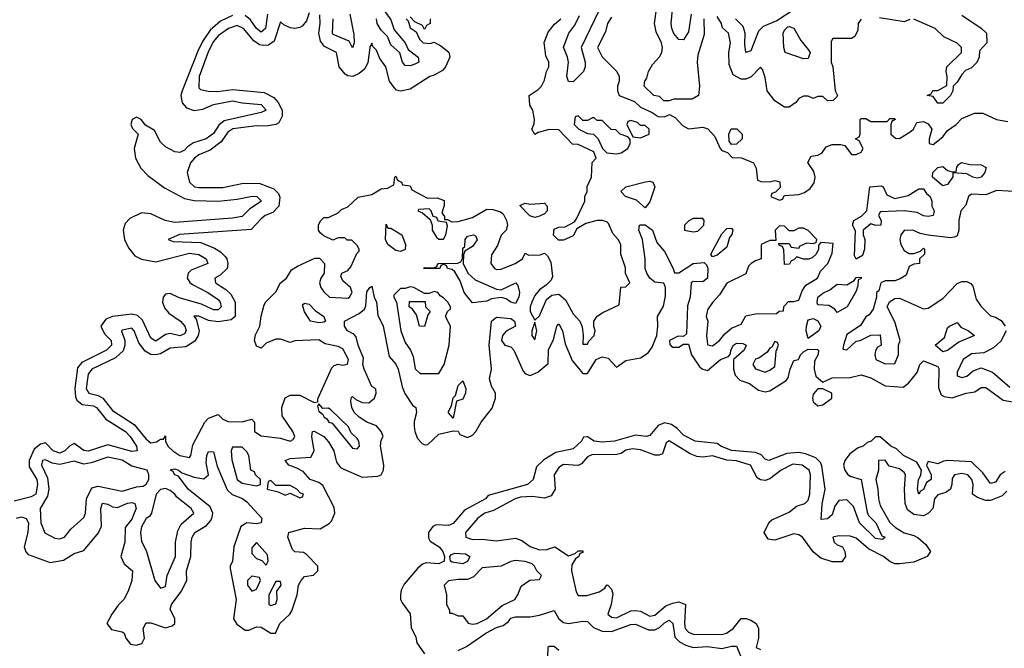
# Model space of a CAD drawing. Header units: inches. Extents: x 2710751 to 2829008, y 857003 to 965602.
# Tile 294 of 320: x 2802943 to 2807047, y 873727 to 876346. Entities that reach past the tile are written whole.
import ezdxf

# ---------------------------------------------------------------- set-up
doc = ezdxf.new("R2010")
doc.units = ezdxf.units.IN
doc.header["$MEASUREMENT"] = 0
doc.layers.add('C8807', color=7, linetype='Continuous')

msp = doc.modelspace()

# ---------------------------------------------------------------- linework, layer by layer
at = {"layer": 'C8807', "color": 2}
for points, elevation in [([(2805741.3, 876370), (2805730, 876295.3), (2805710, 876262), (2805690, 876264), (2805670, 876289.3), (2805660.7, 876310), (2805658.4, 876330), (2805669.7, 876450)], 2), ([(2804150, 876375.3), (2804138, 876342), (2804120.4, 876319.6), (2804110, 876313.6), (2804090, 876309.5), (2804070, 876312.8), (2804044.4, 876324.4), (2804030, 876337.2), (2804002.9, 876257.1), (2803979.3, 876240.7), (2803958.3, 876238.3), (2803942.2, 876242.2), (2803918.9, 876258.9), (2803876.3, 876310), (2803850, 876321.7), (2803813, 876310), (2803770, 876278.9), (2803750, 876255.1), (2803730, 876215.1), (2803690.5, 876110), (2803690, 876062), (2803696, 876056), (2803728.1, 876048.1), (2803767.2, 876047.2), (2803830, 876054.9), (2803962.3, 876042.3), (2804001.7, 876021.7), (2804020.7, 876000.7), (2804036.3, 875970), (2804036.3, 875943.7), (2804023, 875917), (2804010, 875909.2), (2803970, 875902.7), (2803930, 875904.5), (2803831, 875891), (2803810, 875878), (2803782.3, 875837.7), (2803736.7, 875803.3), (2803690, 875783.7), (2803670.8, 875770), (2803654.8, 875750), (2803641, 875710), (2803651.3, 875670), (2803672, 875650), (2803690, 875646.7), (2803790, 875647.2), (2803875.1, 875664.9), (2803944.1, 875664.1), (2804002, 875642), (2804022, 875622), (2804027.1, 875607.1), (2804022.8, 875570), (2803997.5, 875542.5), (2803966, 875530), (2803950, 875517.2), (2803908.1, 875471.9), (2803609, 875451), (2803562, 875430), (2803582.8, 875422.8), (2803697.6, 875417.6), (2803754.6, 875394.6), (2803779.5, 875379.5), (2803799.3, 875359.3), (2803806.8, 875350), (2803810.9, 875330.9), (2803807.3, 875310), (2803778, 875282), (2803756, 875270), (2803758.8, 875250), (2803802.3, 875222.3), (2803822.8, 875202.8), (2803840.7, 875170), (2803840.7, 875110), (2803824.4, 875095.6), (2803770, 875087.3), (2803730, 875092.8), (2803690, 875111.2), (2803668.5, 875111.5), (2803678.5, 875098.5), (2803690.5, 875050), (2803687, 875030), (2803673.5, 875006.5), (2803636, 874984), (2803570, 874978.4), (2803530, 874953.6), (2803510, 874949.4), (2803490, 874951.5), (2803465.3, 874965.3), (2803439.7, 874999.7), (2803419.5, 875050), (2803410, 875060.9), (2803370, 875052.3), (2803366.8, 875050), (2803381.6, 875010), (2803381.6, 874990), (2803373.5, 874966.5), (2803342.8, 874937.2), (2803243.8, 874890), (2803227.8, 874870), (2803219.5, 874810), (2803230.4, 874790.4), (2803270, 874781.1), (2803289.2, 874769.2), (2803330, 874718.4), (2803419.4, 874659.4), (2803470, 874599.1), (2803490, 874584), (2803512.5, 874587.5), (2803530, 874598), (2803542, 874598), (2803550, 874612), (2803551, 874590), (2803560.7, 874570), (2803580.7, 874550), (2803610, 874530.6), (2803650, 874522.8), (2803656, 874530), (2803664.5, 874575.5), (2803714, 874670), (2803730, 874686), (2803770, 874702), (2803790, 874682), (2803811.6, 874671.6), (2803870, 874671), (2803910, 874682), (2803922, 874670), (2803922, 874630), (2803950, 874612), (2804030, 874602.8), (2804070, 874591), (2804083.1, 874596.9), (2804089, 874610), (2804081.2, 874630), (2804036.4, 874696.4), (2804035.3, 874730), (2804049, 874771), (2804070, 874782), (2804110, 874782), (2804170, 874752), (2804186, 874754), (2804186, 874766), (2804244, 874896), (2804254, 874906), (2804268.7, 874911.3), (2804290, 874906.8), (2804308.9, 874911.1), (2804313.6, 874930), (2804290, 874975.1), (2804270, 874985.2), (2804216.5, 874996.5), (2804190, 875012.3), (2804090, 875008.7), (2804070, 875002), (2804030, 875015.3), (2804010, 875015.3), (2803970, 874998), (2803950, 874978), (2803930, 874986), (2803921.2, 875010), (2803926.3, 875033.7), (2803944, 875070), (2803949.1, 875110.9), (2803962, 875158), (2803969, 875171), (2804010, 875212), (2804029.4, 875250.6), (2804055.3, 875270), (2804076.4, 875303.6), (2804100.4, 875319.6), (2804172.7, 875352.7), (2804192.7, 875352.7), (2804214, 875330), (2804212, 875290), (2804198, 875270), (2804192, 875250), (2804198, 875230), (2804210, 875212), (2804234, 875190), (2804310, 875186), (2804318, 875190), (2804328.7, 875210), (2804322, 875230), (2804290, 875258), (2804282, 875278), (2804286, 875290), (2804310, 875302), (2804323.1, 875316.9), (2804348.4, 875371.6), (2804358, 875382), (2804358, 875390), (2804350, 875406), (2804327.3, 875427.3), (2804308.4, 875428.4), (2804298, 875438), (2804270, 875438), (2804248, 875428), (2804210, 875446), (2804196.4, 875456.4), (2804188, 875470), (2804188.9, 875491.1), (2804198, 875510), (2804210, 875522), (2804230, 875522), (2804270, 875542), (2804284.7, 875555.3), (2804310, 875566), (2804353.2, 875606.8), (2804410, 875618), (2804450, 875642), (2804475.3, 875644.7), (2804502, 875658), (2804506, 875690), (2804510, 875694), (2804518, 875678), (2804534, 875670), (2804538, 875658), (2804570, 875654), (2804578, 875638), (2804642.8, 875602.8), (2804683.6, 875603.6), (2804712.7, 875592.7), (2804712.7, 875572.7), (2804702, 875542), (2804714, 875526), (2804714, 875514), (2804726, 875514), (2804743.6, 875503.6), (2804770, 875504.9), (2804830, 875522), (2804890, 875557.3), (2804915.5, 875555.5), (2804946.4, 875546.4), (2804958, 875538), (2804972, 875510), (2804976, 875490), (2804971, 875470), (2804950, 875448), (2804934.4, 875405.6), (2804910, 875366), (2804906.8, 875330), (2804922, 875310), (2804930, 875306), (2804950, 875307.3), (2805008, 875330), (2805038, 875350), (2805050, 875374), (2805065.4, 875365.4), (2805112.7, 875367.3), (2805130, 875374), (2805142.8, 875362.8), (2805156.3, 875336.3), (2805164, 875276), (2805158.5, 875261.5), (2805138.8, 875241.2), (2805110, 875221.2), (2805090, 875197.2), (2805077.3, 875170), (2805070.8, 875150), (2805071, 875130), (2805090, 875094), (2805110, 875112), (2805139.3, 875180.7), (2805160.9, 875199.1), (2805190, 875202.8), (2805218.5, 875178.5), (2805250, 875121), (2805278, 875090), (2805286.8, 875066.8), (2805292, 875030), (2805290, 874994), (2805310, 874994), (2805314, 875006), (2805338, 875030), (2805342, 875050), (2805335.3, 875070), (2805335.3, 875090), (2805349.2, 875110.8), (2805373.2, 875126.8), (2805442, 875158), (2805448.4, 875231.6), (2805470, 875234), (2805486, 875250), (2805468.4, 875288.4), (2805467.3, 875312.7), (2805448, 875370), (2805448, 875410), (2805438, 875430), (2805415.1, 875455.1), (2805397, 875497), (2805390, 875504), (2805370, 875509), (2805350, 875509), (2805302.8, 875497.2), (2805264.7, 875475.3), (2805250, 875446), (2805210, 875428), (2805188.4, 875428.4), (2805168, 875448), (2805170, 875474), (2805190, 875482), (2805216.4, 875483.6), (2805255.3, 875504.7), (2805263.1, 875516.9), (2805298, 875590), (2805298, 875610), (2805308, 875630), (2805308.4, 875651.6), (2805326, 875690), (2805328.4, 875751.6), (2805346, 875770), (2805335.3, 875795.3), (2805270, 875826), (2805247.3, 875827.3), (2805190, 875888), (2805150, 875888.7), (2805103.6, 875876.4), (2805090, 875868), (2805078, 875890), (2805087.3, 875912.7), (2805088, 875930), (2805082, 875970), (2805068.7, 875990), (2805066, 876030), (2805104, 876056), (2805118, 876070), (2805130, 876094), (2805138, 876130), (2805148, 876150), (2805148, 876170), (2805135.3, 876195.3), (2805128.9, 876251.1), (2805145.2, 876294.8), (2805172.1, 876327.9), (2805199, 876350)], 6), ([(2804454.4, 876394.4), (2804490, 876346), (2804504.1, 876304.1), (2804550, 876250.5), (2804561.7, 876221.7), (2804604, 876190), (2804606.8, 876170), (2804590, 876160.7), (2804570, 876154), (2804550, 876156), (2804538, 876170), (2804527.6, 876207.6), (2804490, 876241.2), (2804476.2, 876276.2), (2804450, 876302.7), (2804433.2, 876330), (2804429.5, 876349.5)], 2), ([(2805357, 876383), (2805282.8, 876230), (2805299.5, 876170), (2805300.4, 876150), (2805293, 876130), (2805250, 876087.6), (2805230, 876089.3), (2805223, 876110), (2805229.7, 876170), (2805226.6, 876190), (2805210, 876232), (2805232, 876290), (2805257, 876323), (2805276.6, 876363.4)], 2), ([(2805794.8, 876350), (2805795.3, 876284.7), (2805770, 876198), (2805766, 876170), (2805776, 876070), (2805772, 876030), (2805745.4, 876014.6), (2805670, 876015.3), (2805650, 876008), (2805628, 876008), (2805610, 876026), (2805586, 876030), (2805546, 876070), (2805548, 876090), (2805557.2, 876102.8), (2805564, 876130), (2805580.2, 876159.8), (2805610, 876191.3), (2805619.3, 876210), (2805622.7, 876230), (2805618, 876250), (2805595.9, 876295.9), (2805589, 876330), (2805597.2, 876390)], 6), ([(2806171, 876389), (2806098.5, 876341.5), (2806042.4, 876317.6), (2806022, 876298), (2805990, 876217.2), (2805970, 876209.2), (2805964.9, 876244.9), (2805966.3, 876290), (2805958.6, 876318.6), (2805926, 876350)], 2), ([(2803830, 876363.5), (2803780.2, 876339.8), (2803736.9, 876303.1), (2803705.2, 876254.8), (2803685.5, 876214.5), (2803619.5, 876050), (2803614.6, 876030), (2803619.9, 875999.9), (2803638.6, 875978.6), (2803670, 875968.2), (2803706, 875974), (2803750, 875992.9), (2803830, 876008.5), (2803870, 875999.5), (2803950, 875992.9), (2803970.2, 875969.8), (2803950, 875959.7), (2803794.9, 875925.1), (2803773.4, 875906.6), (2803750, 875872.7), (2803720.5, 875850), (2803667.4, 875832.6), (2803642.8, 875817.2), (2803630, 875803), (2803610, 875793.6), (2803590, 875796.2), (2803550, 875816.2), (2803530, 875836), (2803504.7, 875884.7), (2803467.2, 875907.2), (2803449, 875930), (2803430, 875940.9), (2803411, 875930), (2803406, 875910), (2803413.2, 875893.2), (2803436.3, 875870), (2803420.3, 875810), (2803424.9, 875770), (2803447.8, 875727.8), (2803476.5, 875696.5), (2803546, 875646), (2803630, 875602), (2803670, 875592.9), (2803769.7, 875590.3), (2803850, 875598), (2803911.4, 875611.4), (2803930.7, 875610), (2803950.3, 875590), (2803902.2, 875557.8), (2803870, 875526.3), (2803830, 875519.7), (2803590, 875501.7), (2803549.8, 875509.8), (2803490, 875537.6), (2803450, 875541.3), (2803401.8, 875518.2), (2803382.6, 875497.4), (2803374.3, 875470), (2803379.5, 875430), (2803396.1, 875396.1), (2803423, 875363), (2803450, 875348), (2803510, 875337.6), (2803650, 875373.6), (2803690, 875368.5), (2803720.5, 875350), (2803727.3, 875330), (2803657.2, 875302.8), (2803645.5, 875290), (2803641.6, 875270), (2803651.7, 875251.7), (2803663, 875243), (2803727.7, 875210), (2803770, 875180.4), (2803778.7, 875170), (2803782.4, 875150), (2803770, 875137.6), (2803750, 875137.4), (2803701, 875161), (2803608, 875188), (2803570, 875205.6), (2803550, 875202.7), (2803540.5, 875190), (2803537.6, 875170), (2803546.3, 875146.3), (2803564, 875124), (2803613.7, 875090), (2803631.7, 875070), (2803636.5, 875050), (2803630, 875038), (2803610, 875028.7), (2803570, 875038.7), (2803550, 875034.5), (2803510, 875006.6), (2803490, 875019.5), (2803455, 875095), (2803433.3, 875113.3), (2803410, 875118.9), (2803330, 875109.7), (2803301.3, 875098.7), (2803281.3, 875070), (2803297, 875037), (2803323.7, 875010), (2803324.9, 874990), (2803304.9, 874970), (2803201.8, 874918.2), (2803184, 874896), (2803172.6, 874810), (2803174.9, 874774.9), (2803181.6, 874761.6), (2803203.4, 874743.4), (2803250, 874736.9), (2803263, 874730), (2803302, 874682), (2803383.8, 874630), (2803403.1, 874610), (2803430.3, 874570), (2803432.4, 874550), (2803410, 874546.6), (2803310, 874575.6), (2803228.6, 874548.6), (2803210, 874552), (2803170, 874581.2), (2803150, 874569.5), (2803130.5, 874550), (2803110, 874539.7), (2803082.9, 874550), (2803050, 874582.7), (2803030, 874578), (2803003.4, 874556.6), (2802981.7, 874510), (2802982.8, 874482.8), (2803013.8, 874430), (2803016.5, 874410), (2803010.3, 874370), (2802990, 874358), (2802919.9, 874340.1)], 2), ([(2803975.6, 876370), (2803967.7, 876310), (2803950, 876294.5), (2803930, 876309.7), (2803905.3, 876345.3), (2803883.3, 876363.3)], 2), ([(2804554, 876350), (2804562, 876342), (2804570, 876312), (2804596, 876296), (2804610, 876264.7), (2804624.7, 876250), (2804653.2, 876246.8), (2804670, 876252), (2804698, 876238), (2804730.9, 876210.9), (2804736, 876190), (2804717.3, 876150), (2804704.7, 876135.3), (2804670, 876115.1), (2804652, 876110), (2804570, 876057.2), (2804530, 876049), (2804513.2, 876053.2), (2804503.2, 876063.2), (2804484, 876090), (2804468.7, 876150), (2804444.1, 876184.1), (2804430, 876219), (2804414.5, 876234.5), (2804410, 876248), (2804402.8, 876230), (2804394, 876166), (2804379.9, 876140.1), (2804358.5, 876121.5), (2804330.8, 876109.2), (2804310, 876112.7), (2804299.5, 876119.5), (2804275.1, 876150), (2804262.7, 876210), (2804214, 876234), (2804196.9, 876256.9), (2804189.3, 876290), (2804195.6, 876330), (2804193.4, 876366.6)], 6), ([(2804319.3, 876370), (2804335.6, 876284.4), (2804336.3, 876250), (2804330, 876228.7), (2804316.6, 876256.6), (2804250, 876284.5), (2804246.6, 876290), (2804249.7, 876350)], 2), ([(2804654, 876350), (2804654, 876330), (2804638, 876322), (2804630, 876306), (2804622, 876322), (2804590, 876338), (2804570, 876358)], 6), ([(2805410, 876357), (2805393, 876330), (2805383.9, 876296.1), (2805350.7, 876230), (2805370, 876191), (2805431.3, 876130), (2805442, 876110), (2805442, 876090), (2805434, 876070), (2805434, 876050), (2805442, 876030), (2805505.4, 876005.4), (2805530, 875982), (2805579.6, 875959.6), (2805603.6, 875943.6), (2805630, 875942), (2805651.6, 875951.6), (2805676.9, 875936.9), (2805705.4, 875905.4), (2805730, 875892), (2805790, 875898), (2805811, 875891), (2805839.8, 875859.8), (2805862, 875810), (2805870, 875802), (2805892.7, 875792.7), (2805912.7, 875772.7), (2805951.1, 875771.1), (2806002, 875750), (2806012.7, 875727.3), (2806018, 875678), (2806032.7, 875672.7), (2806070, 875671.3), (2806090, 875676), (2806110.7, 875670.7), (2806112.7, 875647.3), (2806092.7, 875627.3), (2806078, 875622), (2806074, 875610), (2806110, 875594), (2806122, 875598), (2806130, 875614), (2806190, 875618), (2806213.6, 875626.4), (2806237.2, 875642.8), (2806254, 875666), (2806259, 875690), (2806253.2, 875713.2), (2806228.4, 875751.6), (2806242, 875778), (2806270, 875782), (2806286, 875790), (2806304, 875816), (2806330, 875826), (2806366, 875826), (2806382, 875822), (2806410, 875784.7), (2806430, 875784.7), (2806450, 875794), (2806458, 875810), (2806442, 875842), (2806426, 875850), (2806442, 875858), (2806446, 875870), (2806446, 875930), (2806450, 875934), (2806470, 875934), (2806490, 875922), (2806558, 875922), (2806570, 875934), (2806590, 875934), (2806592, 875930), (2806578, 875922), (2806574, 875910), (2806574, 875870), (2806592.7, 875852.7), (2806610, 875852), (2806658, 875882), (2806668, 875890), (2806682, 875918), (2806710, 875922), (2806730, 875912), (2806744.7, 875890), (2806734, 875850), (2806734, 875830), (2806750, 875826), (2806790, 875858), (2806810, 875884.7), (2806846, 875910), (2806870, 875934), (2806923.1, 875956.9), (2806956.9, 875956.9), (2807014, 875930), (2807062, 875922)], 6), ([(2806450, 876348), (2806438, 876330), (2806436.9, 876303.1), (2806423.6, 876276.4), (2806410, 876268), (2806332.7, 876267.3), (2806324.7, 876255.3), (2806324.7, 876170), (2806332, 876150), (2806342, 876050), (2806352, 876030), (2806350, 876026), (2806334, 876010), (2806310, 876008.7), (2806290, 876026), (2806270, 876026), (2806250, 876018), (2806230, 876028), (2806210, 876028), (2806190, 876018), (2806178, 876002), (2806150, 875982), (2806130, 875982), (2806090, 876008), (2806058, 876050), (2806050, 876106), (2806039, 876139), (2806030, 876148), (2805991.1, 876108.9), (2805970, 876098), (2805950, 876098), (2805916.5, 876116.5), (2805899.5, 876159.5), (2805899.3, 876210), (2805905.2, 876250), (2805897.2, 876290), (2805872.5, 876312.5), (2805868.7, 876330), (2805850, 876359)], 6), ([(2806652.7, 876347.3), (2806630, 876338), (2806526.4, 876353.6)], 6), ([(2806870, 876364.7), (2806951.1, 876311.1), (2806972, 876290), (2806974, 876250), (2806943.6, 876216.4), (2806942, 876190), (2806932.7, 876167.3), (2806910, 876146), (2806885.4, 876134.6), (2806870, 876118), (2806850, 876086), (2806834, 876070), (2806832, 876050), (2806822, 876030), (2806790, 875998), (2806770, 875998), (2806750, 876026), (2806726, 876030), (2806742, 876038), (2806748.4, 876051.6), (2806770, 876052), (2806808, 876072), (2806808.7, 876110), (2806804, 876130), (2806808, 876150), (2806868, 876210), (2806868, 876230), (2806850, 876248), (2806794.6, 876274.6), (2806758, 876310), (2806670, 876348)], 6), ([(2807111, 875629), (2807014.6, 875634.6), (2806970, 875616), (2806910, 875619), (2806904.5, 875615.5), (2806898, 875610), (2806886.8, 875573.2), (2806866, 875550), (2806858, 875510), (2806858, 875470), (2806850, 875446), (2806839.6, 875440.4), (2806822, 875438), (2806730, 875448), (2806696, 875456), (2806666, 875470), (2806630, 875468.7), (2806616, 875450), (2806611, 875430), (2806616, 875410), (2806630, 875384.7), (2806650, 875372), (2806670, 875372), (2806698, 875382), (2806710, 875394), (2806714, 875390), (2806714, 875370), (2806694, 875350), (2806694, 875330), (2806670, 875328), (2806650, 875318), (2806637.5, 875282.5), (2806613.4, 875266.6), (2806590, 875258), (2806550, 875259), (2806532, 875250), (2806523.6, 875216.4), (2806514, 875210), (2806514, 875190), (2806499.9, 875140.1), (2806483, 875117), (2806470, 875108.7), (2806447.7, 875072.3), (2806390, 875035.1), (2806376, 874990), (2806374, 874974), (2806390, 874971.3), (2806430, 875006.8), (2806446, 875010), (2806490, 875032), (2806530, 875034), (2806534, 874990), (2806518, 874982), (2806510, 874966), (2806506.8, 874950), (2806512, 874930), (2806550, 874912), (2806590, 874914), (2806606, 874950), (2806606, 874990), (2806613.2, 875010), (2806590, 875088), (2806558, 875150), (2806568.7, 875171.3), (2806590, 875184.7), (2806610, 875186), (2806710, 875142), (2806730, 875144.7), (2806790, 875184.7), (2806850, 875246.8), (2806870, 875256), (2806890, 875256), (2806907.3, 875247.3), (2806916.3, 875236.3), (2806930, 875182), (2806950, 875151.3), (2806990, 875112), (2807010, 875106.8), (2807033.4, 875093.4), (2807051, 875070)], 6), ([(2802929.4, 874270), (2802950, 874274.6), (2802970, 874267.7), (2802979.5, 874250), (2802977.4, 874210), (2802961.6, 874150), (2802968.7, 874128.7), (2802977.6, 874117.6), (2803070, 874084.9), (2803125.6, 874094.4), (2803170, 874122), (2803210, 874134.8), (2803271.6, 874208.4), (2803283.8, 874236.2), (2803280.5, 874310), (2803288.3, 874331.7), (2803310, 874327.7), (2803330, 874316.4), (2803350, 874314.4), (2803391.9, 874331.9), (2803410, 874334.9), (2803422.8, 874330), (2803428.2, 874310), (2803420.3, 874290), (2803410, 874266), (2803382.8, 874230), (2803381.3, 874170), (2803364.9, 874110), (2803378.8, 874078.8), (2803412.4, 874050), (2803410.3, 874010), (2803395.3, 873964.7), (2803376.3, 873930), (2803353.3, 873906.7), (2803327.3, 873870), (2803306, 873830), (2803325.2, 873805.2), (2803370, 873796), (2803378, 873790), (2803384.7, 873770), (2803404.9, 873744.9), (2803430, 873740.7), (2803452.3, 873747.7), (2803462.7, 873770), (2803457.2, 873810), (2803470, 873834), (2803490, 873833.4), (2803550, 873813), (2803578.9, 873821.1), (2803589, 873830), (2803589.2, 873850), (2803569.6, 873890), (2803575.6, 873910), (2803616.1, 873963.9), (2803639.3, 874010), (2803638.4, 874050), (2803656.2, 874110), (2803656.9, 874170), (2803661.3, 874190), (2803672.3, 874210), (2803721.7, 874238.3), (2803740.1, 874259.9), (2803745.8, 874274.2), (2803747.6, 874290), (2803736.9, 874316.9), (2803645.6, 874390), (2803604.5, 874444.5), (2803590, 874449.6), (2803583.2, 874463.2), (2803569.6, 874470.4), (2803590, 874475.5), (2803604.7, 874470), (2803618, 874458), (2803670, 874440.5), (2803710, 874434), (2803729.2, 874450), (2803719.6, 874499.6), (2803722.4, 874530), (2803730, 874546.8), (2803750, 874546), (2803766, 874486), (2803807.4, 874387.4), (2803828.7, 874368.7), (2803871.3, 874351.3), (2803890, 874338), (2803952.7, 874270), (2803950, 874249.6), (2803930, 874246.3), (2803890, 874249.5), (2803865.1, 874234.9), (2803834.9, 874150), (2803830.4, 874090), (2803820.7, 874070), (2803820.5, 874059.5), (2803845.5, 873930), (2803834, 873850), (2803848.1, 873828.1), (2803883, 873803), (2803897.5, 873802.5), (2803930, 873817.1), (2803950, 873814.9), (2803990, 873790.7), (2804009.1, 873790.9), (2804027.3, 873830), (2804069.3, 873870), (2804077, 873883), (2804099, 873950), (2804105.6, 873990), (2804116, 874010), (2804130, 874026.8), (2804168, 874032), (2804186, 874050), (2804186, 874070), (2804138, 874118), (2804125.8, 874125.8), (2804089.7, 874129.7), (2804079.5, 874139.5), (2804060.9, 874190), (2804064, 874210), (2804130, 874228), (2804195.6, 874224.4), (2804233.4, 874246.6), (2804243, 874257), (2804256.2, 874290), (2804254, 874314), (2804206.3, 874406.3), (2804190, 874418), (2804154, 874430), (2804123.9, 874463.9), (2804098.4, 874478.4), (2804064, 874490), (2804049.6, 874510.4), (2804070, 874518), (2804156.2, 874523.8), (2804169.6, 874550.4), (2804160.7, 874610), (2804164, 874630), (2804170, 874632.2), (2804210, 874610.3), (2804230, 874587.7), (2804252, 874550), (2804263.1, 874503.1), (2804280.7, 874480.7), (2804293.3, 874473.3), (2804370, 874440.5), (2804435.1, 874444.9), (2804449.4, 874450.6), (2804459.3, 874470), (2804460.7, 874490), (2804447.3, 874570), (2804450, 874594), (2804458, 874610), (2804449.2, 874630), (2804430, 874654), (2804390, 874669.6), (2804358, 874690), (2804337, 874710), (2804327.6, 874730), (2804323.2, 874756.8), (2804326.3, 874773.7), (2804330, 874776), (2804343.5, 874763.5), (2804370, 874750.8), (2804398, 874750), (2804422, 874770), (2804428, 874790), (2804427.3, 874807.3), (2804410, 874818), (2804378.4, 874890), (2804372.7, 874910), (2804376.5, 874936.5), (2804354, 874990), (2804345.4, 875025.4), (2804335.9, 875035.9), (2804309.2, 875050), (2804297.2, 875070), (2804297.2, 875090), (2804357.7, 875122.3), (2804379.4, 875140.6), (2804386.2, 875153.8), (2804390, 875212), (2804402, 875230), (2804410, 875236), (2804420.5, 875190), (2804430.3, 875170), (2804435.9, 875115.9), (2804458, 875070), (2804483.5, 874943.5), (2804510, 874910.8), (2804520.4, 874890), (2804536.7, 874816.7), (2804548.5, 874788.5), (2804580.4, 874740.4), (2804594, 874730), (2804597.3, 874710), (2804587.3, 874672.7), (2804587.5, 874652.5), (2804590.4, 874630.4), (2804601.6, 874601.6), (2804620.5, 874580.5), (2804630, 874574.8), (2804644, 874576), (2804690, 874619.1), (2804750, 874634), (2804770, 874632), (2804778, 874618), (2804810, 874606), (2804830, 874616), (2804844, 874630), (2804866.6, 874670), (2804911.7, 874728.3), (2804926.6, 874770), (2804926, 874790), (2804910, 874819), (2804900.7, 874850), (2804909.5, 874890), (2804899.6, 874990), (2804909.6, 875090), (2804930, 875106.8), (2804990, 875101), (2805004.7, 875090), (2805010, 875069.2), (2804970, 875049), (2804954.8, 875030), (2804950.8, 875010), (2804964.7, 874990), (2804990, 874982.8), (2805002.8, 874970), (2805042, 874882), (2805050.5, 874870.5), (2805070, 874864), (2805102, 874878), (2805146.3, 874913.7), (2805147.6, 874972.4), (2805168.1, 875011.9), (2805181.2, 875070), (2805190, 875078.8), (2805206, 875050), (2805216.4, 874996.4), (2805246.2, 874926.2), (2805290, 874872), (2805310, 874872), (2805346, 874930), (2805370, 874942), (2805395.5, 874935.5), (2805430, 874898), (2805470, 874926.8), (2805530, 874937.3), (2805562, 874958), (2805578.7, 874981.3), (2805598, 875030), (2805602.9, 875070), (2805600.9, 875110), (2805626.6, 875153.4), (2805634.6, 875194.6), (2805635.3, 875230), (2805628.4, 875248.4), (2805590, 875252.7), (2805570, 875269.4), (2805557, 875290), (2805549.6, 875310), (2805549.5, 875350), (2805539, 875430), (2805524, 875470), (2805526, 875490), (2805530, 875491.3), (2805550, 875491.3), (2805581, 875470), (2805598, 875418), (2805630, 875381), (2805666.8, 875310), (2805671.6, 875291.6), (2805690, 875291), (2805750, 875330.4), (2805795.3, 875335.3), (2805805.4, 875325.4), (2805810.7, 875310.7), (2805810, 875269.2), (2805790, 875254), (2805750, 875255.3), (2805742, 875250), (2805738, 875190), (2805725.8, 875154.2), (2805722, 875038), (2805710, 875026), (2805687.3, 875027.3), (2805652, 875010), (2805652.7, 874992.7), (2805662, 874982), (2805690, 874982), (2805710, 874994), (2805730, 874994), (2805742.8, 874950), (2805778, 874898), (2805790, 874890.8), (2805810, 874884.7), (2805864, 874930), (2805897.2, 874942.8), (2805905.6, 874954.4), (2805907, 874970), (2805918, 874990), (2805930, 874999.3), (2805957.5, 874997.5), (2805970.6, 874990.6), (2805962, 874970), (2805918, 874930), (2805918, 874890), (2805924.9, 874864.9), (2805944.1, 874844.1), (2805984.7, 874830), (2806022.8, 874802.8), (2806050, 874796.4), (2806070, 874799.5), (2806137.6, 874842.4), (2806145.8, 874854.2), (2806154.5, 874890), (2806170, 874926), (2806189, 874931), (2806198, 874950), (2806210, 874962), (2806230, 874974), (2806268.4, 874971.6), (2806272, 874970), (2806271, 874951), (2806256, 874924), (2806254, 874890), (2806261.1, 874861.1), (2806290, 874836), (2806330, 874853.7), (2806404.7, 874855.3), (2806450, 874866), (2806490, 874854.4), (2806550, 874820.7), (2806625.2, 874814.8), (2806647.8, 874832.2), (2806684.1, 874875.9), (2806695.3, 874910), (2806710, 874924.7), (2806770, 874902), (2806773.4, 874893.4), (2806772.8, 874812.8), (2806783, 874783), (2806795.9, 874775.9), (2806830, 874770.6), (2806888, 874790), (2806923.7, 874796.3), (2806950, 874814), (2806970, 874813.4), (2807041.7, 874761.7), (2807090, 874753)], 2), ([(2807054.8, 875050), (2807032.5, 875007.5), (2807001.4, 874978.6), (2806961.4, 874958.6), (2806910, 874954), (2806876, 874930), (2806850, 874878), (2806850, 874862), (2806870, 874856), (2806890, 874860.7), (2806917, 874883), (2806950, 874896), (2806997.3, 874877.3), (2807070, 874814.9)], 6), ([(2807050, 874464.5), (2807030.3, 874449.7), (2807010, 874419), (2806990, 874414), (2806958, 874458), (2806910, 874503.6), (2806810.4, 874509.6), (2806793.2, 874506.8), (2806770, 874495.3), (2806730, 874506), (2806722, 874490), (2806742, 874450), (2806742, 874430), (2806722.5, 874417.5), (2806710, 874389.2), (2806698, 874382), (2806690, 874369), (2806685.1, 874390), (2806689.6, 874429.6), (2806699, 874450), (2806702, 874470), (2806682.7, 874502.7), (2806626, 874530), (2806598, 874558), (2806574, 874570), (2806530, 874608), (2806510, 874608), (2806492, 874590), (2806474.8, 874585.2), (2806458, 874570), (2806437.1, 874562.9), (2806403.1, 874536.9), (2806382, 874510), (2806377.1, 874490), (2806382, 874470), (2806393.5, 874453.5), (2806404.9, 874444.9), (2806450.3, 874430.3), (2806474.9, 874294.9), (2806481.1, 874281.1), (2806512, 874250), (2806536.3, 874196.3), (2806550.8, 874190), (2806538.8, 874181.2), (2806510, 874185.1), (2806443.7, 874250), (2806418.6, 874318.6), (2806390, 874346), (2806357.3, 874342.7), (2806340.9, 874319.1), (2806330, 874284), (2806310, 874267), (2806284, 874264), (2806287.7, 874327.7), (2806299.5, 874390), (2806286.9, 874486.9), (2806281.2, 874501.2), (2806261, 874521), (2806217.7, 874537.7), (2806190, 874542.6), (2806141.1, 874538.9), (2806066, 874510), (2806050, 874515.3), (2806032.9, 874532.9), (2806010, 874543.7), (2805910, 874551.8), (2805865.2, 874570), (2805850, 874580.9), (2805758, 874590), (2805710, 874615.1), (2805683.3, 874643.3), (2805660.1, 874660.1), (2805630, 874667.3), (2805604.1, 874655.9), (2805570, 874614), (2805554, 874610), (2805510, 874616), (2805422, 874590), (2805370, 874586), (2805338, 874590), (2805310, 874608), (2805292.7, 874607.3), (2805284.7, 874590), (2805250, 874558), (2805177, 874543), (2805127.5, 874512.5), (2805096.9, 874483.1), (2805082.8, 874430), (2805058.8, 874410), (2804896, 874364), (2804884.7, 874350), (2804796.8, 874303.2), (2804750, 874246.6), (2804730, 874239.3), (2804678.5, 874241.5), (2804664.7, 874235.3), (2804656.1, 874223.9), (2804647.3, 874210), (2804647.3, 874187.3), (2804653.7, 874173.7), (2804690.8, 874150), (2804706, 874130), (2804714, 874110), (2804712, 874090), (2804690, 874079.3), (2804636.8, 874083.2), (2804622.4, 874077.6), (2804600.8, 874059.2), (2804545.1, 873994.9), (2804532.4, 873970), (2804530.4, 873950), (2804530.5, 873930.5), (2804536.7, 873916.7), (2804570.4, 873870.4), (2804574, 873814), (2804594, 873774), (2804598.8, 873750), (2804630, 873704.7)], 2), ([(2807057.8, 874382.2), (2807037.5, 874362.5), (2806990, 874343.7), (2806970, 874343.7), (2806935.6, 874355.6), (2806914, 874370), (2806917, 874410), (2806911.6, 874430), (2806894.5, 874450), (2806870, 874456), (2806838.8, 874450), (2806830, 874435.3), (2806828.7, 874410), (2806822, 874390), (2806803.1, 874376.9), (2806770, 874367), (2806756.4, 874350), (2806748.4, 874310), (2806730.3, 874289.7), (2806710, 874279.7), (2806670, 874284.2), (2806643.7, 874303.7), (2806634.3, 874330), (2806630.9, 874390), (2806634.7, 874450), (2806630, 874459.3), (2806610, 874474.7), (2806566.6, 874486.6), (2806550, 874511.8), (2806522, 874510), (2806522, 874470), (2806510.7, 874430), (2806520.4, 874390), (2806523.1, 874350), (2806530, 874322.8), (2806570, 874250.8), (2806594, 874230), (2806630, 874208.5), (2806670, 874197.1), (2806687.4, 874187.4), (2806719.5, 874159.5), (2806738.8, 874130), (2806724.7, 874110), (2806670, 874086.6), (2806610, 874079), (2806590, 874079), (2806570, 874088.7), (2806544, 874110), (2806481.1, 874141.1), (2806430, 874186.6), (2806404.9, 874195.1), (2806356.5, 874196.5), (2806332, 874190), (2806338, 874170), (2806350, 874158), (2806372, 874150), (2806382, 874130), (2806384.7, 874110), (2806370, 874088), (2806330, 874088), (2806282.7, 874102.7), (2806250, 874128.7), (2806205.2, 874190), (2806190, 874199.5), (2806170, 874203.7), (2806090, 874178), (2806062, 874182), (2806046, 874210), (2806067.3, 874252.7), (2806078, 874262), (2806150, 874294.8), (2806180.7, 874319.3), (2806215.3, 874330), (2806230, 874344.7), (2806235.6, 874370), (2806238.7, 874450), (2806233.3, 874470), (2806204, 874490), (2806165.5, 874494.5), (2806117.3, 874470), (2806070, 874433.3), (2806050, 874426.6), (2806030, 874429.3), (2806017.2, 874437.2), (2805989.3, 874490), (2805930, 874508), (2805890, 874510.9), (2805830, 874529.6), (2805790, 874524.2), (2805765.8, 874525.8), (2805736.9, 874536.9), (2805650, 874591.8), (2805637.3, 874582.7), (2805622, 874538), (2805608, 874532), (2805590, 874531.6), (2805530, 874554.7), (2805497.7, 874557.7), (2805470, 874552.2), (2805450, 874539.6), (2805430, 874534.7), (2805327.1, 874532.9), (2805310, 874524.5), (2805284.4, 874495.6), (2805270.5, 874489.5), (2805210, 874493.3), (2805190, 874480.9), (2805170.7, 874450), (2805174.8, 874390), (2805158, 874362), (2805130, 874352.3), (2805080.1, 874360.1), (2805030, 874356.4), (2805007.7, 874350), (2804918.4, 874301.6), (2804882, 874290), (2804852.7, 874270), (2804800.5, 874210), (2804802.8, 874190), (2804830, 874181.1), (2804870, 874181.7), (2804930, 874174.4), (2805010, 874186.8), (2805035.9, 874175.9), (2805070, 874151), (2805110, 874138), (2805140.4, 874139.6), (2805174, 874150), (2805230, 874112), (2805258, 874122), (2805270, 874134), (2805290, 874134), (2805290, 874126), (2805278, 874122), (2805274, 874110), (2805259.6, 874100.4), (2805244.7, 874075.3), (2805242.8, 874050), (2805262, 873962), (2805270, 873946.8), (2805307.1, 873947.1), (2805358, 873962), (2805382, 873978), (2805390, 873992), (2805394, 873990), (2805410, 873974), (2805414.8, 873954.8), (2805407.7, 873910), (2805394.8, 873870), (2805410, 873857.3), (2805430, 873854.9), (2805490, 873883.1), (2805510, 873884.9), (2805530, 873881.6), (2805570, 873861.3), (2805590, 873864.9), (2805636.1, 873903.9), (2805664.1, 873915.9), (2805690, 873920.7), (2805718, 873910), (2805713.4, 873830), (2805717, 873810), (2805730, 873794.4), (2805750, 873786.3), (2805870, 873784.2), (2805889, 873790), (2805917.2, 873810), (2805950, 873851), (2805970.9, 873850.9), (2805990, 873844.7), (2806012, 873830), (2806022, 873810), (2806022, 873770), (2806012, 873730), (2806030, 873722.8)], 6), ([(2804770, 873718), (2804805.3, 873734.7), (2804886, 873790), (2804930, 873814.4), (2804957.5, 873822.5), (2804980.9, 873839.1), (2804990, 873852.7), (2805010, 873859.1), (2805070, 873859.1), (2805110, 873864.9), (2805170, 873884.7), (2805190.5, 873850.5), (2805210, 873834.8), (2805230, 873830.7), (2805290, 873841), (2805310, 873838.8), (2805334.2, 873814.2), (2805370, 873799.1), (2805410, 873797.1), (2805490, 873826), (2805510, 873828), (2805563.8, 873803.8), (2805590, 873804.9), (2805610, 873814.4), (2805630, 873834), (2805650, 873844.9), (2805664.9, 873830), (2805673.8, 873773.8), (2805693.7, 873753.7), (2805719.8, 873739.8), (2805750, 873730.3), (2805810, 873734.9), (2805870, 873726.8), (2805910, 873736.4), (2805930, 873736.3), (2805956.1, 873676.1)], 2), ([(2805190, 873718), (2805170, 873735.3), (2805150, 873735.3), (2805144.7, 873730), (2805142.8, 873690)], 2)]:
    msp.add_lwpolyline(points, dxfattribs=dict(at, elevation=elevation))
for points, elevation in [([(2806210, 876183.7), (2806134, 876210), (2806127.8, 876230), (2806125.2, 876290), (2806130, 876302), (2806144, 876316), (2806150, 876318), (2806170, 876311.3), (2806199, 876259), (2806230, 876222.8), (2806237.1, 876210), (2806230, 876185.2)], 2), ([(2805270, 875946), (2805258, 875942), (2805254, 875910), (2805274, 875890), (2805310, 875872), (2805334, 875870), (2805354, 875850), (2805372, 875810), (2805390, 875792), (2805430, 875786.8), (2805450, 875791.3), (2805478, 875810), (2805488, 875830), (2805487.3, 875847.3), (2805478, 875858), (2805446, 875870), (2805427.3, 875887.3), (2805408.4, 875888.4), (2805370, 875926), (2805350, 875926), (2805338, 875938), (2805330, 875938), (2805310, 875926), (2805290, 875926)], 6), ([(2805490, 875926), (2805478, 875922), (2805474, 875910), (2805498, 875858), (2805530, 875854), (2805550, 875862), (2805566, 875870), (2805566, 875890), (2805550, 875906), (2805530, 875906), (2805518, 875918)], 6), ([(2805910, 875826), (2805900.4, 875840.4), (2805898, 875870), (2805908.4, 875891.6), (2805931.6, 875891.6), (2805954, 875870), (2805954, 875850), (2805930, 875828)], 6), ([(2806934, 875686), (2806915.3, 875690), (2806890, 875703.7), (2806832, 875708), (2806832, 875692), (2806810, 875659), (2806790, 875654), (2806748, 875690), (2806749.2, 875710), (2806770, 875731), (2806790, 875734), (2806810, 875718), (2806830, 875712), (2806846, 875714), (2806848.4, 875731.6), (2806856.4, 875743.6), (2806868.9, 875751.1), (2806903.5, 875743.5), (2806950, 875741), (2806971.1, 875731.1), (2806966, 875710), (2806950.7, 875690)], 2), ([(2805550, 875562), (2805514.2, 875594.2), (2805468, 875610), (2805449, 875630), (2805470, 875650.4), (2805550.7, 875670.7), (2805570, 875674), (2805582, 875670), (2805590.7, 875650), (2805570, 875588)], 2), ([(2806590, 875602), (2806646.8, 875613.2), (2806690, 875641), (2806710, 875642), (2806722.8, 875622.8), (2806738, 875610), (2806744.7, 875590), (2806744.7, 875570), (2806754.8, 875550), (2806751, 875530), (2806730, 875526.6), (2806710.6, 875529.4), (2806683.2, 875543.2), (2806630, 875549.5), (2806530, 875546), (2806522, 875530), (2806534, 875510), (2806532, 875490), (2806511.6, 875488.4), (2806490, 875495.3), (2806458, 875470), (2806458.8, 875450), (2806466, 875430), (2806464.7, 875390), (2806456, 875364), (2806430, 875348), (2806422, 875362), (2806426, 875466), (2806414, 875490), (2806419, 875510), (2806452.3, 875527.7), (2806474, 875550), (2806486, 875650), (2806534, 875654), (2806542, 875650), (2806556.9, 875616.9)], 2), ([(2804650, 875558), (2804604.7, 875555.3), (2804602, 875550), (2804622, 875542), (2804654, 875514), (2804662, 875490), (2804662, 875470), (2804679.6, 875439.6), (2804690, 875432), (2804710, 875432), (2804719, 875450), (2804726, 875486), (2804722, 875502), (2804687.3, 875507.3), (2804682, 875522), (2804666, 875526), (2804658, 875550)], 6), ([(2805090, 875522), (2805069.1, 875529.1), (2805027.3, 875572.7), (2805050, 875582), (2805070, 875578), (2805130, 875582), (2805142, 875570), (2805142, 875550), (2805130, 875538), (2805110, 875528)], 6), ([(2805790, 875518), (2805750, 875518), (2805731.6, 875508.4), (2805714, 875490), (2805714, 875470), (2805750, 875462), (2805770, 875464.7), (2805794, 875490), (2805795.3, 875510)], 6), ([(2804478, 875478), (2804490, 875478), (2804536, 875450), (2804550.7, 875410), (2804550, 875389), (2804530, 875381.2), (2804510, 875384.5), (2804477.2, 875410), (2804467.3, 875430), (2804470, 875494)], 2), ([(2806110, 875488), (2806092, 875470), (2806094, 875426), (2806070, 875426), (2806034, 875410), (2806034, 875350), (2806010, 875342), (2805992, 875330), (2805981, 875319), (2805970, 875288), (2805890, 875248), (2805859.8, 875200.2), (2805830, 875168), (2805810, 875138), (2805804.7, 875110), (2805811.3, 875090), (2805806, 875030), (2805810, 874994), (2805811.1, 874991.1), (2805830, 874988.2), (2805859.3, 875010), (2805882.3, 875037.7), (2805910, 875060.7), (2805950, 875078), (2805970, 875112), (2806010, 875121), (2806098, 875122), (2806108.4, 875131.6), (2806126, 875134), (2806128.4, 875151.6), (2806147.3, 875172.7), (2806170, 875172), (2806190, 875178), (2806204, 875216), (2806220.2, 875239.8), (2806268, 875270), (2806281.2, 875298.8), (2806311.8, 875330), (2806330, 875374), (2806333.2, 875413.2), (2806282, 875418), (2806272.7, 875407.3), (2806272, 875390), (2806262, 875370), (2806245.4, 875354.6), (2806231.1, 875348.9), (2806210, 875348), (2806182, 875358), (2806170, 875346), (2806158, 875342), (2806151.6, 875328.4), (2806130, 875326), (2806127.3, 875387.3), (2806122, 875402), (2806110, 875406), (2806106, 875414), (2806150, 875414), (2806158, 875398), (2806190, 875394), (2806196.4, 875403.6), (2806223.1, 875416.9), (2806250, 875414), (2806262, 875418), (2806266, 875430), (2806230, 875468), (2806210, 875478), (2806190, 875478), (2806170, 875466), (2806150, 875466), (2806130, 875486)], 6), ([(2805830, 875358), (2805824, 875370), (2805870, 875454.8), (2805890, 875476), (2805910, 875478), (2805914.8, 875470), (2805910.7, 875450.7), (2805901.6, 875438.4), (2805890, 875398), (2805850, 875365.2)], 2), ([(2804950, 875220.7), (2805010.6, 875250.6), (2805018.5, 875238.5), (2805025.5, 875210), (2805023, 875190), (2805010, 875164), (2804990, 875169.2), (2804970, 875183.7), (2804950, 875189.5), (2804910, 875182.7), (2804890, 875173.2), (2804830, 875167), (2804796, 875210), (2804778.6, 875258.6), (2804756.5, 875296.5), (2804745.6, 875305.6), (2804726, 875310), (2804722, 875322), (2804710, 875326), (2804698, 875322), (2804694, 875310), (2804626, 875310), (2804630, 875314), (2804667.3, 875312.7), (2804682, 875318), (2804686, 875330), (2804689.4, 875330.6), (2804768.4, 875331.6), (2804782, 875338), (2804788, 875352), (2804790, 875394), (2804798, 875402), (2804799, 875430), (2804810, 875444.7), (2804834, 875450), (2804844.7, 875444.7), (2804850, 875428.7), (2804830, 875402), (2804798, 875382), (2804792.7, 875367.3), (2804792, 875330), (2804810.8, 875290.8), (2804842, 875262), (2804930, 875224)], 2), ([(2806350, 875126), (2806340.4, 875140.4), (2806316, 875156), (2806270, 875158), (2806266.6, 875166.6), (2806269.6, 875190), (2806290, 875207.3), (2806319.7, 875220.3), (2806350, 875244.7), (2806390, 875242), (2806420.4, 875259.6), (2806430, 875272), (2806450, 875274), (2806450, 875268), (2806438, 875262), (2806436.8, 875236.8), (2806430, 875215.3), (2806392, 875150)], 2), ([(2804570, 875233.2), (2804550, 875226), (2804530, 875226), (2804502, 875198), (2804502, 875190), (2804514, 875170), (2804531, 875050), (2804550, 875002), (2804572, 874970), (2804582.8, 874942.8), (2804591.1, 874891.1), (2804611.6, 874871.6), (2804690, 874872), (2804712, 874910), (2804733.2, 874990), (2804738, 875070), (2804718, 875110), (2804726, 875130), (2804738, 875142), (2804738, 875150), (2804728, 875170), (2804710, 875188), (2804695.3, 875195.3), (2804686, 875210), (2804670, 875213.2), (2804650, 875206), (2804630, 875206), (2804586, 875230)], 6), ([(2804190, 875082.9), (2804155.3, 875090), (2804130, 875128.7), (2804122, 875158), (2804130, 875164.7), (2804150, 875160.7), (2804174.2, 875134.2), (2804211, 875110), (2804218, 875090), (2804210, 875086)], 2), ([(2804630, 875068), (2804609.1, 875069.1), (2804596.4, 875116.4), (2804580.4, 875140.4), (2804566, 875150), (2804568, 875172), (2804632.7, 875172.7), (2804634, 875150), (2804654, 875130), (2804643.6, 875116.4)], 6), ([(2806230, 875018), (2806220.9, 875050), (2806222, 875070), (2806230, 875096), (2806250, 875102), (2806270, 875092), (2806282, 875070), (2806274, 875050)], 2), ([(2805090, 875086), (2805078, 875050), (2805078, 875030), (2805090, 875012), (2805099, 875050)], 6), ([(2806790, 874962), (2806758, 874990), (2806797.5, 875022.5), (2806810, 875062), (2806818, 875070), (2806850, 875084.7), (2806865.2, 875065.2), (2806898, 875050), (2806922, 875030), (2806857.5, 875002.5), (2806810, 874968.7)], 2), ([(2806090, 875006), (2806078, 874982), (2806070, 874978), (2806058.8, 874961.2), (2806024, 874936), (2806010, 874932.3), (2805998.8, 874910), (2806010, 874891.3), (2806050, 874878), (2806070, 874886), (2806090, 874902), (2806095.3, 874964.7), (2806106, 874990), (2806102, 875002)], 6), ([(2804750, 874686), (2804730, 874708), (2804730, 874714), (2804742, 874738), (2804750, 874771.3), (2804759.3, 874780.7), (2804770, 874822), (2804790, 874842), (2804802.8, 874810), (2804800.7, 874790), (2804790, 874765.2), (2804763.6, 874756.4)], 2), ([(2806290, 874808.7), (2806270, 874808), (2806250, 874786), (2806246.8, 874770), (2806250, 874754), (2806270, 874738), (2806290, 874742), (2806328, 874770), (2806328, 874790)], 2), ([(2804190, 874746), (2804183.6, 874736.4), (2804190, 874714), (2804204.7, 874704.7), (2804212, 874690), (2804223.5, 874683.5), (2804232, 874670), (2804244.9, 874664.9), (2804330, 874561), (2804350, 874558), (2804359, 874570), (2804356, 874590), (2804350, 874602), (2804324.7, 874624.7), (2804312.7, 874650), (2804240.4, 874720.4), (2804230, 874728), (2804206, 874726)], 6), ([(2803870, 874566), (2803830, 874566), (2803824.7, 874550), (2803826.8, 874513.2), (2803850, 874431.3), (2803870, 874416), (2803930, 874404.7), (2803946, 874410), (2803946, 874430), (2803926, 874450), (2803922, 874462), (2803906, 874470), (2803898, 874530), (2803890, 874546)], 6), ([(2803310, 874523.6), (2803240.3, 874499.7), (2803210, 874495.1), (2803170, 874507), (2803110, 874493.3), (2803078.8, 874498.8), (2803050, 874513), (2803038, 874510), (2803033.4, 874490), (2803058.2, 874438.2), (2803064.2, 874390), (2803058.7, 874361.3), (2803028.2, 874310), (2803030.6, 874250), (2803048.2, 874208.2), (2803090, 874186), (2803110, 874182.8), (2803130, 874191), (2803156.6, 874223.4), (2803210, 874272), (2803217.2, 874290), (2803220.7, 874350), (2803243.9, 874396.1), (2803270, 874403), (2803370, 874381.6), (2803430, 874400.7), (2803457.5, 874402.5), (2803470, 874411.3), (2803481.2, 874430), (2803481.2, 874450), (2803474, 874470), (2803410, 874486), (2803370, 874511.1)], 6), ([(2803990, 874426), (2803978, 874422), (2803974, 874390), (2804019.6, 874379.6), (2804050, 874364.7), (2804070, 874374), (2804110, 874354), (2804122, 874358), (2804126, 874370), (2804113.2, 874373.2), (2804098, 874390), (2804070, 874406), (2804010, 874406)], 6), ([(2803550, 874393.2), (2803530, 874388.7), (2803511.3, 874370), (2803492, 874290), (2803483.5, 874276.5), (2803470, 874268.7), (2803450, 874233.2), (2803446.4, 874210), (2803450, 874174), (2803471.1, 874131.1), (2803506, 874010), (2803530, 873978), (2803550, 873984.7), (2803557.2, 874030), (2803591.6, 874110), (2803591.8, 874170), (2803602.7, 874217.3), (2803615.5, 874244.5), (2803668.7, 874290), (2803657.2, 874310), (2803597.6, 874357.6), (2803589, 874370), (2803570, 874385.2)], 6), ([(2803930, 874168), (2803910, 874146), (2803910, 874122), (2803930, 874102), (2803952.7, 874092.7), (2803970, 874074), (2803978, 874090), (2803976.4, 874116.4)], 6), ([(2804790, 874079.6), (2804745.6, 874085.6), (2804739, 874090), (2804735.3, 874110), (2804742, 874118), (2804756.5, 874123.5), (2804800.5, 874120.5), (2804818.8, 874110), (2804810, 874089.6)], 2), ([(2805010, 874093.2), (2804990, 874089.3), (2804950.4, 874069.6), (2804870, 874062.7), (2804834.4, 874025.6), (2804810, 874014.5), (2804770, 874014.5), (2804730, 874008), (2804712, 873990), (2804722, 873950), (2804722, 873910), (2804734, 873886), (2804734, 873874), (2804746, 873874), (2804770, 873862), (2804790, 873862), (2804811.6, 873831.6), (2804830, 873828), (2804850, 873830.8), (2804889, 873850), (2804953.9, 873906.1), (2805006, 873930), (2805019.3, 873950), (2805033.2, 873986.8), (2805069.1, 874010.9), (2805110, 874014), (2805118, 874030), (2805098, 874050), (2805088, 874070), (2805079, 874079), (2805049.1, 874089.1)], 6), ([(2803910, 874028), (2803892, 874010), (2803892, 873990), (2803910, 873964.7), (2803930, 873974), (2803946, 874010), (2803942, 874022)], 6), ([(2804030, 874006), (2804010, 874006), (2803982, 873950), (2803982, 873910), (2803990, 873906), (2804010, 873912), (2804016, 873930), (2804015.3, 873964.7), (2804033.2, 873990)], 6)]:
    msp.add_lwpolyline(points, close=True, dxfattribs=dict(at, elevation=elevation))

doc.saveas('drawing.dxf')
